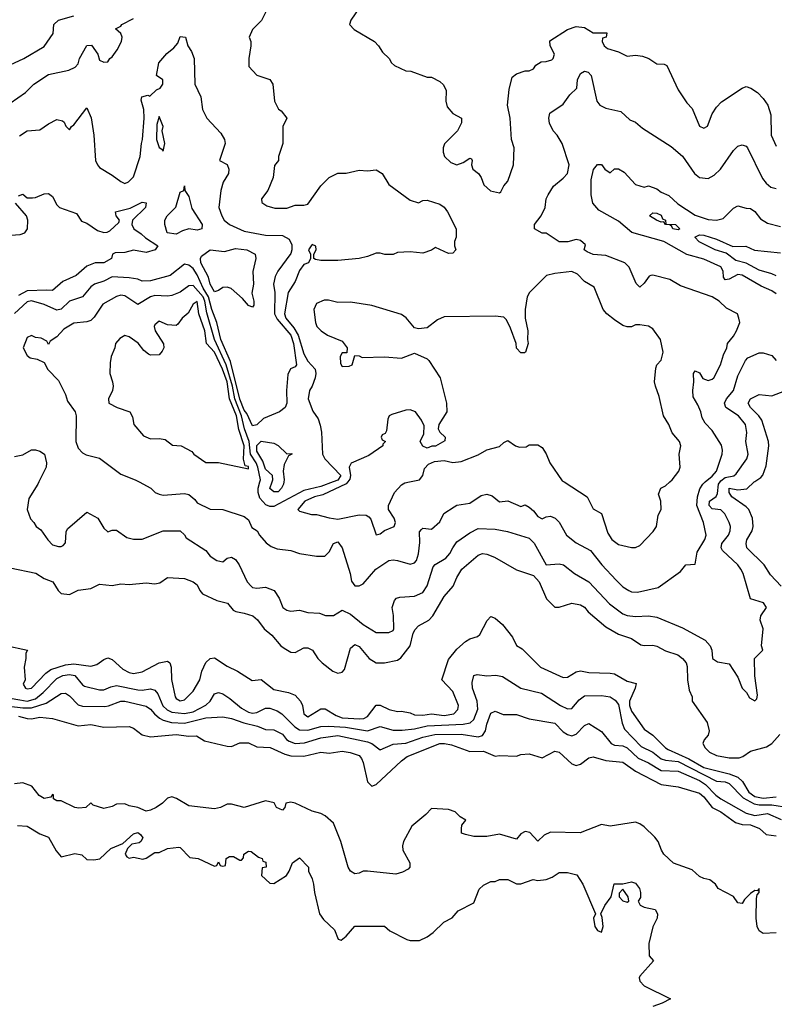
# Model space of a CAD drawing. Header units: inches. Extents: x 2348352 to 2479776, y 460422 to 613655.
# Tile 408 of 590: x 2401695 to 2405242, y 557545 to 562172. Entities that reach past the tile are written whole.
import ezdxf

# ---------------------------------------------------------------- set-up
doc = ezdxf.new("R2010")
doc.units = ezdxf.units.IN
doc.header["$MEASUREMENT"] = 0
doc.layers.add('C4505', color=7, linetype='Continuous')
doc.layers.add('C4506', color=7, linetype='Continuous')

msp = doc.modelspace()

# ---------------------------------------------------------------- linework, layer by layer
at = {"layer": 'C4505', "color": 4}
for points, elevation in [([(2401785.4, 560000), (2401780.7, 559990), (2401738.5, 559921.5), (2401730.7, 559870.7), (2401746, 559826), (2401762, 559810), (2401772, 559790), (2401794.8, 559774.8), (2401827.5, 559727.5), (2401850, 559704.7), (2401876.9, 559696.9), (2401890, 559696), (2401899.3, 559700.7), (2401910, 559714), (2401914, 559766), (2401920.2, 559779.8), (2402010, 559858), (2402062, 559830), (2402090, 559782), (2402110, 559764.7), (2402130, 559774), (2402150, 559774), (2402198.8, 559738.8), (2402230, 559730.8), (2402270, 559730.8), (2402370, 559770.6), (2402450, 559770.7), (2402470, 559752), (2402478, 559738), (2402570, 559678), (2402590, 559651.3), (2402622, 559630), (2402650, 559624.7), (2402670, 559642), (2402690, 559646), (2402710, 559636), (2402726.8, 559610), (2402764, 559530), (2402782.8, 559510), (2402790, 559504), (2402810, 559501), (2402850, 559504.7), (2402890.5, 559490.5), (2402914.4, 559454.4), (2402932, 559410), (2402950, 559398), (2402970, 559392), (2403010, 559398), (2403050, 559386), (2403103.6, 559383.6), (2403132.7, 559372.7), (2403150, 559372), (2403170, 559372), (2403210, 559398), (2403250, 559378), (2403310, 559330.6), (2403370, 559292), (2403430, 559292), (2403450, 559302), (2403454, 559310), (2403452.1, 559372.1), (2403446, 559410), (2403456.5, 559443.5), (2403466.6, 559453.4), (2403481.5, 559458.5), (2403550, 559462.8), (2403590, 559481), (2403610, 559511.3), (2403638.9, 559601.1), (2403647.8, 559612.2), (2403698.2, 559641.8), (2403717, 559663), (2403730, 559690.6), (2403750, 559718), (2403810, 559760.7), (2403850, 559781), (2403930, 559777.3), (2403987.5, 559767.5), (2404090, 559736.3), (2404112.7, 559712.7), (2404170, 559610.8), (2404230, 559614.8), (2404251.3, 559610), (2404302.8, 559570), (2404370.5, 559530.5), (2404467.3, 559427.3), (2404530, 559380.5), (2404550, 559373), (2404590, 559368), (2404650, 559370.5), (2404690, 559364.9), (2404810, 559314.8), (2404916.7, 559256.7), (2404940.7, 559230), (2404947.3, 559210), (2404951.3, 559170), (2404974.4, 559154.4), (2405030, 559144.7), (2405070, 559082), (2405091.3, 559030), (2405111.3, 559010), (2405125.4, 558985.4), (2405150, 558972), (2405159, 558981), (2405162, 558998), (2405149.4, 559089.4), (2405148.7, 559170), (2405188, 559210), (2405182, 559230), (2405188.7, 559310), (2405175.3, 559350), (2405179, 559370), (2405205.2, 559410), (2405191.5, 559431.5), (2405129, 559450), (2405094.5, 559570), (2405084.5, 559590), (2405069.4, 559610), (2404998.3, 559678.3), (2404992, 559690), (2404994.5, 559710), (2405026.6, 559750), (2405034.5, 559770), (2405035.1, 559790), (2405029.6, 559809.6), (2405009.5, 559849.5), (2404990, 559869), (2404950, 559874), (2404935.6, 559890), (2404937.6, 559910), (2404968.2, 559931.8), (2404974.9, 559945.1), (2404979.8, 559990), (2404986.6, 560000)], 88), ([(2402256.5, 560000), (2402312, 559970), (2402331.1, 559951.1), (2402350, 559942), (2402370, 559938), (2402470, 559946), (2402490, 559941), (2402518, 559918), (2402530, 559902), (2402590, 559872), (2402650, 559871), (2402750, 559838), (2402770, 559822), (2402786, 559786), (2402811.3, 559770), (2402822, 559750), (2402853.7, 559713.7), (2402876.8, 559696.8), (2402904.9, 559684.9), (2402970, 559677.3), (2403010, 559664), (2403090, 559650.8), (2403129.1, 559650.9), (2403150, 559671.3), (2403170, 559711.3), (2403190, 559718), (2403210.8, 559690), (2403247.7, 559570), (2403254.4, 559534.4), (2403270, 559511.3), (2403290, 559511), (2403310, 559521), (2403369, 559590), (2403430, 559630.7), (2403450, 559634), (2403470, 559630.7), (2403530, 559614), (2403550, 559619.1), (2403559.5, 559630), (2403570, 559662), (2403575.9, 559715.9), (2403574.6, 559765.4), (2403583.1, 559776.9), (2403590, 559782), (2403630, 559778), (2403670, 559812), (2403688.7, 559851.3), (2403736.5, 559883.5), (2403750, 559891), (2403810, 559900.7), (2403864.1, 559935.9), (2403890, 559942.8), (2403915.3, 559935.3), (2403950, 559906), (2403990, 559911.3), (2404050, 559884.7), (2404070, 559892), (2404090, 559882), (2404110, 559864.7), (2404130, 559838), (2404150, 559826), (2404170, 559836), (2404190, 559838.8), (2404211.3, 559830), (2404230, 559811.3), (2404264.9, 559750), (2404310, 559713.4), (2404378, 559678), (2404430.6, 559610), (2404498, 559538), (2404530, 559507.3), (2404558, 559490), (2404570, 559484), (2404598.6, 559481.4), (2404696.5, 559503.5), (2404800.4, 559579.6), (2404826, 559610), (2404870, 559614), (2404879, 559670), (2404915.1, 559730), (2404922, 559750), (2404909.4, 559810), (2404877.6, 559890), (2404880.7, 559930), (2404891.8, 559968.2), (2404905.2, 559990), (2404917.4, 560000)], 92), ([(2403169, 560000), (2403110, 559977.8), (2403030, 559959.1), (2402890, 559885.1), (2402870, 559884.4), (2402851.8, 559891.8), (2402823.1, 559923.1), (2402815.8, 559950), (2402816.5, 559970), (2402824, 560000)], 92), ([(2402936.8, 560000), (2402934.8, 559990), (2402926, 559970), (2402910, 559954), (2402890, 559954), (2402870, 559968.7), (2402881, 560000)], 88), ([(2403236.9, 560000), (2403229.4, 559990.6), (2403120, 559940), (2403081, 559930), (2403036, 559910), (2403002, 559870), (2403010, 559862), (2403067.1, 559847.1), (2403090, 559846.8), (2403150, 559830.5), (2403190, 559824.9), (2403290, 559846), (2403323.4, 559843.4), (2403336.4, 559836.4), (2403344.7, 559824.7), (2403370, 559752), (2403390, 559756), (2403410, 559771), (2403455.3, 559790), (2403462, 559810), (2403455.3, 559830), (2403428.7, 559870), (2403428.7, 559890), (2403456, 559950), (2403490, 559986.8), (2403504.8, 559995.2), (2403527.3, 560000)], 96), ([(2404253.3, 560000), (2404362, 559930), (2404390, 559874), (2404430, 559852), (2404459.8, 559759.8), (2404478, 559730), (2404510, 559706), (2404570, 559691.3), (2404590, 559691.3), (2404610, 559702), (2404672.9, 559767.1), (2404688.7, 559790), (2404696.5, 559843.5), (2404709.1, 559870.9), (2404709, 559910), (2404698, 559942), (2404708, 559970), (2404730, 559981), (2404750.4, 560000)], 96), ([(2405273.2, 559510), (2405223.9, 559563.9), (2405193.2, 559610), (2405113.2, 559690), (2405109.2, 559710), (2405112.5, 559727.5), (2405138, 559770), (2405142.9, 559790), (2405139.5, 559830), (2405122, 559870), (2405110, 559883.7), (2405042.4, 559930), (2405029.7, 559950), (2405029.2, 559970), (2405070, 559962.4), (2405112.9, 559967.1), (2405147.1, 560000)], 84), ([(2401650, 559596.3), (2401770.7, 559570.7), (2401810, 559546), (2401850.8, 559530.8), (2401876, 559490), (2401890, 559476), (2401930, 559470.8), (2401970, 559491.3), (2402030, 559498.8), (2402070, 559518.8), (2402130, 559514), (2402170, 559521), (2402210, 559517.3), (2402290, 559526), (2402330, 559520.7), (2402354.2, 559525.8), (2402390, 559550.8), (2402470, 559546.8), (2402510, 559530.8), (2402530, 559516), (2402541, 559490), (2402554, 559474), (2402622, 559442), (2402671.3, 559430), (2402698, 559398), (2402710.8, 559390.8), (2402750, 559384), (2402791, 559370), (2402812.3, 559352.3), (2402844, 559310), (2402880.5, 559280.5), (2402922.8, 559230), (2402938, 559218), (2402970, 559200.7), (2402990, 559198.8), (2403030, 559221), (2403050, 559221), (2403071.3, 559210), (2403096, 559170), (2403116, 559150), (2403166.8, 559110), (2403190, 559100.7), (2403210, 559106), (2403221.2, 559118.8), (2403250, 559218), (2403270, 559236), (2403290, 559227.3), (2403338, 559170), (2403370, 559150.4), (2403410, 559150.5), (2403470, 559162.8), (2403486.6, 559173.4), (2403529.7, 559230.3), (2403545.1, 559290), (2403553.4, 559306.6), (2403570, 559324), (2403617.2, 559350), (2403636, 559370), (2403690, 559461), (2403732.7, 559510), (2403749.7, 559550.3), (2403773.2, 559590), (2403850, 559656.3), (2403870, 559663), (2403890, 559660.5), (2403926.7, 559646.7), (2404030, 559586.8), (2404110, 559560.7), (2404137.1, 559530), (2404170.7, 559450), (2404210, 559411), (2404230, 559411), (2404290, 559430.7), (2404330, 559422.8), (2404350, 559410.8), (2404366.8, 559390), (2404450, 559319.1), (2404510, 559284.9), (2404570, 559264), (2404614.4, 559234.4), (2404630, 559230.8), (2404670, 559233.4), (2404690, 559228.2), (2404730, 559206.8), (2404787.9, 559187.9), (2404810, 559170.8), (2404826.8, 559150), (2404832.8, 559132.8), (2404833, 559070), (2404842, 559022), (2404854.8, 558990), (2404856, 558970), (2404926, 558870), (2404934.8, 558830), (2404930.8, 558810), (2404912.3, 558787.7), (2404905.5, 558770), (2404916, 558750), (2404936.5, 558730), (2404970, 558713.7), (2405030, 558703.5), (2405076.1, 558703.9), (2405094, 558710), (2405130, 558734), (2405205.2, 558754.8), (2405229.3, 558770.7), (2405267, 558813)], 84), ([(2401630, 559230.5), (2401732, 559210), (2401724.7, 559195.3), (2401724.7, 559170), (2401716, 559130), (2401721, 559070), (2401712, 559050), (2401722, 559030), (2401730, 559027.7), (2401750, 559031), (2401818, 559102), (2401841.8, 559118.2), (2401910, 559140.8), (2401950, 559144.4), (2402030, 559133.7), (2402058, 559142), (2402090, 559164.9), (2402110, 559173), (2402130, 559165.5), (2402179.9, 559119.9), (2402210, 559104.9), (2402230, 559100.4), (2402270, 559108.2), (2402350, 559150.4), (2402390, 559157.3), (2402401, 559150), (2402407.3, 559130), (2402408.2, 559071.8), (2402426.4, 558990), (2402430, 558982.8), (2402450, 558970.7), (2402470, 558976.3), (2402510, 559017.3), (2402542.4, 559070), (2402551.8, 559110), (2402570, 559151), (2402590, 559170.8), (2402610, 559174), (2402670, 559133.4), (2402718, 559110), (2402787.1, 559067.1), (2402830, 559070.8), (2402890, 559024.9), (2402958, 559010), (2402990, 558997.1), (2403015.5, 558970), (2403023.8, 558950), (2403030.8, 558910), (2403050, 558896.3), (2403110, 558933.4), (2403130, 558933.4), (2403182.4, 558902.4), (2403210, 558891.7), (2403293.9, 558886.1), (2403311.8, 558888.2), (2403330, 558897.6), (2403370, 558950.6), (2403390, 558950.4), (2403432, 558930), (2403470, 558920.7), (2403490, 558922.8), (2403530, 558914.8), (2403550, 558905.5), (2403590, 558904.4), (2403630, 558910.7), (2403690, 558902.3), (2403736, 558910), (2403754.5, 558930), (2403758, 558950), (2403730, 559015.3), (2403679, 559070), (2403710, 559164.7), (2403750, 559214.8), (2403790, 559250.6), (2403810, 559262.8), (2403846.6, 559273.4), (2403857, 559283), (2403891.9, 559348.1), (2403910, 559366.8), (2403930, 559360.5), (2403964.4, 559330), (2404011, 559270), (2404030.6, 559230.6), (2404056.1, 559216.1), (2404142, 559130), (2404250, 559080.7), (2404270, 559082.8), (2404310, 559108), (2404330, 559112.4), (2404370, 559104.4), (2404470, 559101.3), (2404490, 559097.6), (2404550, 559063), (2404593, 559053), (2404587.3, 559030), (2404560.9, 558970), (2404561.5, 558950), (2404570, 558922), (2404630, 558838.8), (2404670, 558810.6), (2404730, 558750.5), (2404743, 558743), (2404839.2, 558699.2), (2404910, 558657.8), (2405030, 558627.5), (2405070, 558612.4), (2405092.1, 558592.1), (2405122.3, 558542.3), (2405150, 558522.3), (2405190, 558514), (2405250, 558519.6)], 76), ([(2401650, 558984.4), (2401695.5, 558975.5), (2401730, 558970.2), (2401770, 558980.7), (2401805.1, 559010), (2401870, 559076.5), (2401897.2, 559090), (2401930, 559095.6), (2401954, 559090), (2401990, 559046), (2401999.8, 559039.8), (2402070, 559022.8), (2402090, 559022.8), (2402122.9, 559037.1), (2402150, 559043), (2402250, 559023.6), (2402270, 559021.7), (2402310, 559028), (2402330, 559022), (2402343.9, 559003.9), (2402368.2, 558948.2), (2402388.2, 558928.2), (2402410, 558917.4), (2402470, 558911.6), (2402510, 558919.6), (2402570, 558950.4), (2402589.6, 558970), (2402610, 559004), (2402630, 559010.4), (2402650, 559004), (2402682.8, 558982.8), (2402737.5, 558937.5), (2402770, 558917.6), (2402790, 558914), (2402810, 558917.1), (2402850, 558937.3), (2402870, 558936.3), (2402904.7, 558924.7), (2402926.8, 558910), (2402989, 558849), (2403010, 558835.3), (2403050, 558832.7), (2403110, 558850.3), (2403147.1, 558852.9), (2403227.1, 558847.1), (2403330, 558830.3), (2403390, 558850.5), (2403450, 558834), (2403493.3, 558833.3), (2403550, 558839.1), (2403610, 558853.6), (2403779.2, 558860.8), (2403812.6, 558867.4), (2403830, 558882.8), (2403848.3, 558931.7), (2403845.7, 558970), (2403823, 559030), (2403822.4, 559057.6), (2403829.4, 559090.6), (2403845.2, 559094.8), (2403890, 559088), (2403932.2, 559092.2), (2403964.9, 559084.9), (2404050, 559030.6), (2404148, 559008), (2404236, 558950), (2404270, 558934), (2404290, 558934.8), (2404323.8, 558976.2), (2404350, 558994.9), (2404430, 558995.8), (2404470.3, 558990.3), (2404494.3, 558974.3), (2404510, 558954), (2404526.4, 558866.4), (2404537.3, 558837.3), (2404616.4, 558756.4), (2404670, 558730.3), (2404710, 558699), (2404730, 558692.4), (2404790, 558685.4), (2404970, 558593.4), (2405010, 558590.2), (2405030, 558582.4), (2405095.9, 558515.9), (2405147.6, 558487.6), (2405170, 558482.6), (2405230, 558483.2), (2405310.3, 558470.3)], 72), ([(2401646, 558946), (2401710, 558938), (2401750, 558938.4), (2401819.5, 558960.5), (2401890, 559006), (2401910, 559006.8), (2401930, 558994), (2401970, 558953), (2401990, 558946.7), (2402094.9, 558945.1), (2402112.3, 558947.7), (2402170, 558970.4), (2402190, 558970.4), (2402290, 558946), (2402310, 558932.7), (2402328, 558910), (2402352.7, 558890), (2402370, 558880.2), (2402409.2, 558869.2), (2402470, 558866.9), (2402570, 558891.5), (2402650, 558895.5), (2402690, 558888.5), (2402747.8, 558867.8), (2402812.7, 558852.7), (2402850, 558837.1), (2402890, 558834.4), (2402930, 558814), (2402949.2, 558789.2), (2402961.1, 558781.1), (2402990, 558770.3), (2403033.8, 558773.8), (2403110, 558796.9), (2403190, 558807.7), (2403330, 558779), (2403350.2, 558770.2), (2403390, 558740.7), (2403450, 558768), (2403510, 558772.7), (2403590, 558800.9), (2403646.4, 558813.6), (2403770, 558814.9), (2403850, 558802.4), (2403870, 558808), (2403883.6, 558830), (2403890, 558861), (2403910, 558914), (2403930, 558922), (2403966.8, 558906.8), (2404030, 558906.8), (2404090, 558886), (2404210, 558866.8), (2404250, 558825.5), (2404270, 558813), (2404290, 558807.3), (2404310, 558814.8), (2404350, 558856), (2404370, 558864.7), (2404430, 558827.3), (2404474.8, 558770), (2404490, 558762.4), (2404530, 558760.4), (2404550, 558750.4), (2404602, 558702), (2404650, 558680.3), (2404710, 558643.7), (2404790, 558640.3), (2404890, 558597.2), (2404918.5, 558578.5), (2404967.3, 558527.3), (2404990, 558510.3), (2405110, 558443.7), (2405150, 558431.8), (2405210, 558441.3), (2405273.7, 558413.7)], 68), ([(2401690, 558899.6), (2401730, 558888.4), (2401750, 558886.4), (2401790, 558894), (2401850, 558888), (2401970, 558854), (2402030, 558860.7), (2402090, 558847.3), (2402210, 558850.6), (2402230, 558842.8), (2402270, 558811), (2402310, 558802.8), (2402430, 558813.7), (2402490, 558805.5), (2402526.8, 558806.8), (2402563, 558783), (2402670, 558758), (2402690, 558756.3), (2402730, 558774), (2402770, 558774), (2402810, 558755.5), (2402872, 558752), (2402941.3, 558721.3), (2402970, 558713.4), (2403030, 558710.4), (2403110, 558730.6), (2403150, 558724.9), (2403210, 558734), (2403248.1, 558728.1), (2403290, 558714), (2403300.9, 558700.9), (2403310, 558682), (2403330, 558591.3), (2403350, 558570.8), (2403370, 558577.3), (2403489.3, 558690), (2403516, 558710), (2403669.8, 558770.2), (2403691.4, 558771.4), (2403724.7, 558764.7), (2403810, 558733.7), (2403874.4, 558734.4), (2403930, 558710.8), (2403950, 558714), (2404030, 558710.8), (2404050, 558718.8), (2404090, 558722.8), (2404150, 558702.8), (2404210, 558734.8), (2404230, 558730.7), (2404290, 558674.8), (2404310, 558666.8), (2404330, 558673.4), (2404370, 558702.8), (2404390, 558707.3), (2404450, 558690.6), (2404530, 558683), (2404590, 558640.4), (2404710, 558578.7), (2404790, 558567.7), (2404890, 558537.1), (2404910, 558520.5), (2404950.3, 558470.3), (2404990.7, 558450), (2405059.5, 558399.5), (2405090, 558390.3), (2405130, 558388.7), (2405171.4, 558371.4), (2405203, 558343), (2405250, 558336.3)], 64), ([(2405250, 557881.2), (2405190, 557877.4), (2405170, 557890.5), (2405161.8, 557910), (2405155.6, 557950), (2405157.7, 558042.3), (2405160.9, 558059.1), (2405170.4, 558070.4), (2405171, 558090), (2405162, 558078), (2405150, 558079.3), (2405130, 558065.5), (2405102, 558038), (2405090, 558018.8), (2405070, 558022), (2405050, 558051.3), (2404978, 558090), (2404964.7, 558110), (2404938, 558130), (2404910, 558136), (2404890, 558146), (2404856.3, 558176.3), (2404768.1, 558208.1), (2404722.8, 558250), (2404710.7, 558270), (2404696.3, 558310), (2404680.7, 558330), (2404630, 558379.1), (2404610, 558393.4), (2404590, 558400.7), (2404470, 558382.8), (2404430, 558390.8), (2404328.9, 558351.1), (2404190, 558353.4), (2404160.1, 558339.9), (2404130, 558311.3), (2404092.2, 558352.2), (2404070, 558357.1), (2404050, 558346.8), (2404030, 558321), (2403950, 558344), (2403890, 558334), (2403830, 558334), (2403790, 558342.8), (2403772, 558350), (2403772, 558370), (2403772.7, 558387.3), (2403792, 558410), (2403765.4, 558425.4), (2403742, 558450), (2403710, 558460.7), (2403630, 558464.7), (2403603.2, 558436.8), (2403537.5, 558382.5), (2403499, 558310), (2403494, 558290), (2403495.3, 558270), (2403528, 558210), (2403528, 558190), (2403520.4, 558179.6), (2403494.6, 558165.4), (2403463.1, 558156.9), (2403330, 558171), (2403310, 558171), (2403290, 558161), (2403270, 558158), (2403250, 558171.3), (2403238.8, 558190), (2403204, 558310), (2403170, 558396), (2403131, 558430), (2403110, 558442), (2403070, 558453.4), (2402990, 558490.5), (2402970, 558494.8), (2402946, 558490), (2402942, 558470), (2402930, 558458), (2402902, 558470), (2402891.6, 558491.6), (2402850, 558502), (2402750, 558470.7), (2402690, 558485.3), (2402670, 558484.9), (2402639, 558470), (2402610, 558463.7), (2402490, 558477.1), (2402432.7, 558512.7), (2402410, 558519.5), (2402390, 558513.4), (2402366.6, 558490), (2402337.2, 558470), (2402310, 558457.1), (2402290, 558453.4), (2402250, 558470.7), (2402210, 558477.3), (2402190, 558486.8), (2402150, 558486), (2402130, 558474.8), (2402090, 558464.7), (2402041, 558481), (2402030, 558491.3), (2402006, 558470), (2401973.6, 558466.4), (2401954, 558470), (2401890, 558502), (2401870, 558502), (2401854, 558510), (2401854, 558530), (2401850, 558531.3), (2401842, 558518), (2401810, 558512), (2401787.1, 558527.1), (2401752, 558570), (2401710, 558586), (2401670, 558581)], 56), ([(2401685.4, 558385.4), (2401730, 558382.8), (2401790, 558346), (2401830.6, 558330.6), (2401866, 558266), (2401890, 558238), (2401954, 558254), (2401986.8, 558246.8), (2402010, 558226), (2402043.5, 558223.5), (2402071.8, 558228.2), (2402122.8, 558277.2), (2402179.1, 558300.9), (2402230, 558345.5), (2402250, 558351.8), (2402263.4, 558343.4), (2402273.4, 558326.6), (2402264.7, 558310), (2402255.9, 558304.1), (2402222.5, 558297.5), (2402202, 558278), (2402191.3, 558250), (2402198, 558238), (2402210, 558231.3), (2402230, 558236), (2402273.6, 558226.4), (2402290, 558231.3), (2402330, 558258), (2402350, 558258), (2402390, 558278), (2402443.6, 558283.6), (2402450, 558282), (2402495.3, 558235.3), (2402534, 558230), (2402610, 558194), (2402622, 558198), (2402630, 558214), (2402638, 558198), (2402650, 558194), (2402662, 558198), (2402666, 558230), (2402680.4, 558239.6), (2402699.6, 558239.6), (2402730, 558222), (2402738, 558222), (2402747.3, 558232.7), (2402748.9, 558251.1), (2402770, 558264.7), (2402783.6, 558263.6), (2402816.9, 558236.9), (2402834, 558230), (2402838, 558218), (2402852.7, 558212.7), (2402854, 558190), (2402834, 558186), (2402832, 558150), (2402870, 558114), (2402890, 558112), (2402949.1, 558150.9), (2402962, 558170), (2402978, 558210), (2403010, 558234), (2403052, 558190), (2403052, 558170), (2403070, 558134), (2403076, 558110), (2403081, 558070), (2403104.7, 557970), (2403123.5, 557943.5), (2403175.3, 557895.3), (2403191.6, 557851.6), (2403206, 557846), (2403230, 557864.7), (2403270, 557912), (2403410, 557912), (2403434, 557890), (2403514, 557850), (2403530, 557844.7), (2403574.6, 557845.4), (2403610, 557862), (2403638, 557882), (2403689.1, 557930.9), (2403728.4, 557951.6), (2403756.4, 557983.6), (2403830, 558022), (2403854.6, 558085.4), (2403874.6, 558105.4), (2403910, 558122), (2403930, 558122), (2403950, 558132), (2403990, 558132), (2404030, 558111.3), (2404050, 558111.3), (2404109, 558131), (2404130, 558126.8), (2404170, 558131), (2404198, 558142), (2404230, 558164.7), (2404270, 558164.7), (2404312.8, 558152.8), (2404341, 558110), (2404402, 557970), (2404392, 557950), (2404398, 557910), (2404410, 557892), (2404430, 557884.7), (2404437.2, 557910), (2404432.9, 557952.9), (2404426, 557970), (2404445.2, 558010), (2404475.3, 558050), (2404489, 558111), (2404530, 558111.3), (2404570, 558120.7), (2404590, 558114.8), (2404607.3, 558090), (2404612.7, 558070), (2404613, 558047), (2404602, 558030), (2404610.9, 558010.9), (2404630, 558001), (2404682, 557990), (2404692, 557970), (2404691.3, 557950), (2404670.7, 557909.3), (2404651.3, 557830), (2404652.7, 557772.7), (2404674, 557750), (2404610, 557678), (2404606, 557670), (2404610, 557654), (2404630, 557632), (2404754, 557570), (2404714, 557550), (2404670, 557535.3)], 52)]:
    msp.add_lwpolyline(points, dxfattribs=dict(at, elevation=elevation))
at = {"layer": 'C4505', "color": 4, "elevation": 52}
msp.add_lwpolyline([(2404530, 558086), (2404512.7, 558067.3), (2404512, 558050), (2404530, 558032), (2404550, 558024.7), (2404558, 558030), (2404554, 558050)], close=True, dxfattribs=at)
at = {"layer": 'C4506', "color": 4}
for points, elevation in [([(2403292, 562230), (2403251.3, 562170), (2403244.7, 562150), (2403266.4, 562126.4), (2403362, 562070), (2403382, 562050), (2403399.6, 562019.6), (2403432, 561990), (2403442, 561970), (2403456.9, 561956.9), (2403510, 561931.3), (2403534, 561930), (2403610, 561902), (2403630, 561902), (2403670, 561882), (2403686.4, 561866.4), (2403699.8, 561839.8), (2403698, 561790), (2403703.5, 561763.5), (2403730, 561732), (2403772, 561710), (2403771.6, 561688.4), (2403752, 561650), (2403690.9, 561589.1), (2403684.7, 561570), (2403684.7, 561550), (2403691.3, 561530), (2403721.4, 561501.4), (2403750, 561491), (2403779.3, 561500.7), (2403810, 561522), (2403818, 561518), (2403822, 561510), (2403818, 561490), (2403824.7, 561470), (2403851.3, 561450), (2403864.7, 561430), (2403876.9, 561396.9), (2403907.3, 561367.3), (2403950, 561358), (2403956.5, 561363.5), (2403970, 561392), (2403990, 561414), (2404016, 561490), (2404019.3, 561570), (2404007, 561610), (2404000.5, 561710), (2403987.4, 561770), (2403996.1, 561843.9), (2404010, 561902), (2404030, 561918), (2404070, 561931.3), (2404090, 561932), (2404110, 561942), (2404121.2, 561958.8), (2404145.2, 561974.8), (2404170, 561976), (2404195.5, 561984.5), (2404202, 561990), (2404209, 562010), (2404188.7, 562050), (2404186.3, 562073.7), (2404270, 562126), (2404310, 562141), (2404350, 562136), (2404390, 562111.3), (2404454, 562110), (2404452, 562090), (2404434, 562086), (2404432, 562070), (2404442, 562050), (2404456.9, 562036.9), (2404510, 562022), (2404550, 562001), (2404590, 562004.9), (2404621.6, 562001.6), (2404652, 561990), (2404690, 561964.7), (2404723.6, 561963.6), (2404736.9, 561956.9), (2404790, 561842), (2404830, 561782), (2404855.3, 561755.3), (2404890, 561672), (2404910, 561662), (2404928.4, 561671.6), (2404949.3, 561730.7), (2404970, 561762), (2404993.6, 561786.4), (2405090, 561851.3), (2405110, 561858), (2405130.9, 561850.9), (2405162, 561830), (2405190, 561802), (2405211.3, 561770), (2405225.4, 561725.4), (2405227.3, 561630), (2405250, 561578)], 96), ([(2401650, 561961), (2401715.3, 561990), (2401810, 562046), (2401852.9, 562107.1), (2401855.3, 562150), (2401878, 562170), (2401950, 562191)], 96), ([(2402852, 562210), (2402831.1, 562168.9), (2402790, 562126), (2402774, 562090), (2402782, 562070), (2402782, 562050), (2402772, 561990), (2402772.7, 561952.7), (2402810, 561912), (2402870.8, 561890.8), (2402884.7, 561870), (2402892, 561790), (2402911.6, 561751.6), (2402923.6, 561743.6), (2402951.3, 561710), (2402932, 561670), (2402931.3, 561590), (2402912, 561530), (2402912, 561510), (2402892.7, 561487.3), (2402886, 561430), (2402861, 561370), (2402832, 561330), (2402832.7, 561312.7), (2402856.9, 561296.9), (2402893.6, 561286.4), (2402950, 561286), (2402990, 561301), (2403030, 561301), (2403050, 561306), (2403110, 561391), (2403149.4, 561430.6), (2403190, 561451.3), (2403230, 561451.3), (2403290, 561464.7), (2403330, 561462), (2403370, 561466), (2403398, 561450), (2403430, 561398), (2403530, 561324.7), (2403570, 561312), (2403590, 561322), (2403610, 561324.7), (2403670, 561304.7), (2403690, 561291.3), (2403706, 561270), (2403746, 561190), (2403746, 561150), (2403738, 561130), (2403738, 561110), (2403744.7, 561090), (2403730, 561075.3), (2403710, 561073.2), (2403650, 561101.2), (2403630, 561088.7), (2403590, 561075.3), (2403530, 561082), (2403470, 561078), (2403450, 561068.7), (2403411.1, 561068.9), (2403390, 561075.3), (2403370, 561075.3), (2403330, 561059), (2403290.7, 561049.3), (2403190, 561041.2), (2403110, 561041.2), (2403084.7, 561044.7), (2403078, 561050), (2403078, 561070), (2403088, 561090), (2403087.3, 561107.3), (2403070, 561115.3), (2403064.7, 561110), (2403052, 561090), (2403062, 561070), (2403062, 561050), (2403052, 561030), (2403030, 561021.2), (2403010, 560994), (2402990, 560941.2), (2402956.4, 560890), (2402940.2, 560790), (2402946, 560770), (2402983.8, 560723.8), (2403004.1, 560690), (2403030, 560602), (2403050, 560568.2), (2403083, 560530), (2403086.7, 560510), (2403083.7, 560490), (2403070.3, 560449.7), (2403057.3, 560430), (2403050.7, 560390), (2403072.2, 560332.2), (2403097.1, 560297.1), (2403107.3, 560267.3), (2403113.2, 560233.2), (2403117.7, 560130), (2403129.3, 560109.3), (2403204.6, 560030), (2403190, 560007.9), (2403169, 560000)], 92), ([(2401650, 561780.7), (2401722, 561830), (2401762, 561870), (2401830, 561914.8), (2401925.6, 561934.4), (2401955.3, 561950), (2401970, 561964.7), (2401976, 561990), (2402010, 562051), (2402033.4, 562053.4), (2402062.8, 562010), (2402070, 561982), (2402090, 561972), (2402110, 561974), (2402118, 561990), (2402130, 561998), (2402154, 562030), (2402173.2, 562070), (2402177.2, 562090), (2402170, 562108), (2402146, 562130), (2402170, 562142), (2402175.3, 562150), (2402230, 562177.3)], 92), ([(2401693.6, 561626.4), (2401729.5, 561650.5), (2401790, 561654.8), (2401830, 561682.8), (2401870, 561702.8), (2401896.8, 561696.8), (2401904.7, 561690), (2401911.6, 561671.6), (2401930, 561654), (2401938, 561670), (2401950, 561678), (2402010, 561758), (2402030.4, 561710.4), (2402043.8, 561630), (2402051, 561510), (2402061, 561490), (2402070, 561478), (2402130, 561442), (2402170, 561412), (2402190, 561402), (2402206, 561410), (2402230, 561434), (2402262, 561530), (2402267.1, 561590), (2402273, 561610), (2402279.7, 561710), (2402278.4, 561750), (2402266.3, 561793.7), (2402268.7, 561810), (2402296.9, 561816.9), (2402307.3, 561812.7), (2402338, 561842), (2402355.3, 561850), (2402368, 561870), (2402368, 561890), (2402338, 561910), (2402349, 561970), (2402386.8, 562013.2), (2402420.2, 562039.8), (2402438.6, 562061.4), (2402450, 562094), (2402474, 562090), (2402484.7, 562050), (2402503, 562023), (2402514.8, 561990), (2402518.8, 561870), (2402546.8, 561810), (2402554.8, 561750), (2402574.8, 561710), (2402639.8, 561639.8), (2402658, 561610), (2402661, 561590), (2402634, 561510), (2402670, 561492), (2402678, 561470), (2402676, 561450), (2402651.1, 561408.9), (2402641, 561370), (2402631.3, 561290), (2402644.7, 561250), (2402656, 561230), (2402681, 561210), (2402750, 561178), (2402850, 561159.1), (2402930, 561158.4), (2402961.3, 561141.3), (2402974, 561114), (2402974.9, 561090), (2402970, 561074), (2402908.8, 560991.2), (2402895.1, 560964.9), (2402888.4, 560930), (2402894.9, 560890), (2402892.9, 560790), (2402905.2, 560765.2), (2402970.2, 560690), (2402981.2, 560650), (2402996.3, 560550), (2402990, 560541.2), (2402968.5, 560531.5), (2402955.3, 560504.7), (2402948.7, 560430), (2402950.4, 560369.6), (2402942.8, 560350), (2402916, 560330), (2402841.4, 560298.6), (2402810, 560268), (2402790, 560264), (2402762, 560322), (2402750, 560336.9), (2402730, 560389.6), (2402686, 560566), (2402640.7, 560670), (2402622.3, 560750), (2402597.4, 560810), (2402581.9, 560870), (2402558.1, 560910), (2402530, 560973), (2402510, 561002.4), (2402490, 561018.4), (2402470, 561022.7), (2402402, 560970), (2402310, 560945.1), (2402270, 560943.7), (2402250, 560952.3), (2402210, 560959.6), (2402130, 560963.7), (2402090, 560943.7), (2402046, 560930), (2402030, 560917.2), (2401991, 560870), (2401930, 560849.5), (2401890, 560811.6), (2401870, 560807), (2401810, 560833.3), (2401750, 560851.1), (2401730, 560846), (2401670, 560792.3)], 88), ([(2404917.4, 560000), (2404950, 560026.8), (2404969.2, 560050), (2404996, 560130), (2404998, 560150), (2404993.4, 560173.4), (2404950, 560242), (2404916, 560276), (2404902, 560302), (2404896, 560330), (2404882, 560362), (2404860.7, 560400.7), (2404858, 560430), (2404864, 560470), (2404862, 560510), (2404870, 560522), (2404890, 560512), (2404906.4, 560486.4), (2404930, 560476), (2404950, 560482.8), (2404957.2, 560490), (2404989.2, 560550), (2405003.2, 560596.8), (2405019, 560630), (2405022, 560650), (2405050, 560684.7), (2405064, 560710), (2405079, 560750), (2405075.3, 560770), (2405068, 560790), (2405017, 560817), (2404982.7, 560850), (2404950, 560869.6), (2404801.3, 560921.3), (2404750, 560951.8), (2404670, 560971.8), (2404662, 560970), (2404653.7, 560966.3), (2404630, 560934), (2404610, 560915.3), (2404592.7, 560932.7), (2404559.3, 561010), (2404539, 561030), (2404450, 561063.7), (2404389.6, 561069.6), (2404362, 561082), (2404348, 561090), (2404354, 561114), (2404330, 561134), (2404310, 561139), (2404270.9, 561129.1), (2404230, 561128.7), (2404170, 561168.7), (2404150, 561169), (2404115.3, 561190), (2404114, 561210), (2404146, 561250), (2404164, 561290), (2404169, 561330), (2404179, 561350), (2404204, 561390), (2404250, 561427.3), (2404269.2, 561450), (2404277.2, 561490), (2404245.2, 561590), (2404221.2, 561630), (2404202.7, 561650), (2404185.4, 561685.4), (2404181.2, 561710), (2404186.3, 561733.7), (2404250, 561774.8), (2404281.3, 561818.7), (2404313.2, 561850), (2404316.2, 561890), (2404330, 561919.1), (2404350, 561930.4), (2404366.2, 561926.2), (2404381.6, 561910), (2404407.3, 561790), (2404421, 561770), (2404450, 561757.3), (2404521, 561741), (2404562, 561702), (2404590, 561691.3), (2404622, 561662), (2404756.8, 561576.8), (2404810.5, 561530.5), (2404866, 561450), (2404890, 561431), (2404930, 561426.8), (2404958.6, 561441.4), (2404989, 561470), (2405050, 561558), (2405070, 561578), (2405090, 561584.7), (2405110, 561578), (2405116, 561570), (2405186.4, 561426.4), (2405203.4, 561403.4), (2405225.2, 561385.2), (2405250, 561378.8)], 92), ([(2405250, 560884), (2405230, 560898), (2405180.1, 560920.1), (2405090, 560971.3), (2405070, 560974.7), (2405030, 560952.3), (2405010, 560949.2), (2405003, 560963), (2405000.5, 560990), (2404990, 561011.6), (2404910, 561047.6), (2404830, 561069.6), (2404722, 561130), (2404572, 561172), (2404510, 561226), (2404417.5, 561277.5), (2404389.2, 561310), (2404381.2, 561350), (2404380.2, 561419.8), (2404392.1, 561467.9), (2404410, 561491.3), (2404430, 561491.3), (2404444.7, 561470), (2404470, 561452), (2404490, 561472), (2404510, 561472), (2404535.9, 561455.9), (2404590, 561398), (2404630, 561384.7), (2404650, 561391), (2404690, 561378), (2404710, 561362), (2404745.4, 561345.4), (2404787.5, 561307.5), (2404870, 561253), (2404930, 561232.7), (2404969.4, 561230.6), (2405001.2, 561238.8), (2405050, 561286), (2405070, 561298), (2405110, 561286), (2405130, 561284.7), (2405150, 561271.3), (2405176.8, 561236.8), (2405210, 561216), (2405270, 561201)], 88), ([(2401690, 561344.7), (2401710, 561352), (2401730, 561334.8), (2401755.9, 561335.9), (2401770, 561337.1), (2401810, 561353.4), (2401830, 561354.8), (2401850, 561341), (2401870, 561302), (2401882, 561290), (2401962, 561262), (2401986, 561226), (2402010, 561215.5), (2402061.4, 561181.4), (2402090, 561172.7), (2402106.6, 561173.4), (2402119.5, 561180.5), (2402160.4, 561219.6), (2402164, 561230), (2402148.7, 561250), (2402146, 561270), (2402214, 561286), (2402270, 561314.8), (2402290, 561312), (2402286, 561290), (2402224.7, 561230), (2402222, 561210), (2402232, 561190), (2402266.4, 561166.4), (2402286.4, 561146.4), (2402344.7, 561110), (2402332, 561090), (2402290, 561078.4), (2402230, 561089.6), (2402190, 561078.4), (2402143.8, 561076.2), (2402131.3, 561070), (2402126, 561050), (2402091.3, 561030), (2402050, 561029.4), (2402010, 561014.5), (2401961, 560970), (2401898, 560942), (2401850, 560899.3), (2401822, 560902), (2401730, 560897.7), (2401690, 560876.9)], 84), ([(2401630, 561158.9), (2401696.9, 561163.1), (2401719, 561170), (2401732.3, 561190), (2401734, 561230), (2401727.3, 561250), (2401676, 561310)], 84), ([(2405250, 560968.3), (2405230, 560978.3), (2405170, 560994.8), (2405110, 561028), (2405060.1, 561040.1), (2405014.7, 561074.7), (2404964, 561090), (2404888.5, 561128.5), (2404868.7, 561150), (2404890, 561160.7), (2404910, 561159.3), (2404970, 561140.4), (2405046.9, 561106.9), (2405108.5, 561108.5), (2405149, 561089), (2405270, 561077.1)], 84), ([(2404750.4, 560000), (2404761.2, 560010), (2404793.2, 560050), (2404799, 560070), (2404794, 560130), (2404802, 560170), (2404795.3, 560190), (2404762, 560230), (2404745.2, 560270), (2404721.2, 560310), (2404700.9, 560400.9), (2404682.7, 560450), (2404679, 560470), (2404684.7, 560535.3), (2404689.1, 560550.9), (2404710, 560572), (2404719, 560610), (2404706, 560670), (2404670, 560719.5), (2404650, 560732), (2404610, 560739), (2404590, 560738), (2404570, 560728.7), (2404550, 560728.7), (2404530, 560735.3), (2404490, 560761.2), (2404454, 560790), (2404437.2, 560810), (2404394.8, 560914.8), (2404350, 560941.2), (2404316.6, 560976.6), (2404290, 560989.4), (2404210, 560979.5), (2404170.6, 560969.4), (2404090.4, 560889.6), (2404080.5, 560870), (2404070.4, 560810), (2404070.4, 560770.4), (2404082.8, 560710), (2404081, 560670), (2404084.7, 560650), (2404072, 560610), (2404067.3, 560607.3), (2404050, 560606), (2404030, 560628), (2404029.2, 560650), (2404002.5, 560722.5), (2403982.5, 560762.5), (2403970, 560775.1), (2403930, 560779.6), (2403690, 560775.6), (2403658.7, 560761.3), (2403610, 560724), (2403570, 560719), (2403550, 560724), (2403511.5, 560771.5), (2403490, 560786.6), (2403350, 560829.2), (2403250, 560845.2), (2403190, 560844), (2403146.4, 560853.6), (2403126.4, 560853.6), (2403090, 560838), (2403078, 560810), (2403084.7, 560750), (2403092, 560730), (2403112, 560710), (2403142, 560690), (2403210, 560662), (2403234, 560630), (2403232.7, 560607.3), (2403210, 560606), (2403202, 560590), (2403203.6, 560556.4), (2403210, 560542), (2403243.6, 560543.6), (2403258, 560550), (2403270, 560594), (2403290, 560592), (2403304.7, 560584.7), (2403410, 560587.7), (2403490, 560582), (2403550, 560604.7), (2403610, 560578), (2403618, 560570), (2403670.8, 560490), (2403700.7, 560370), (2403702.8, 560330), (2403664.7, 560270), (2403662, 560250), (2403670, 560234), (2403694, 560210), (2403692.7, 560192.7), (2403650, 560168), (2403632.7, 560167.3), (2403610, 560158), (2403590, 560168), (2403578, 560190), (2403594.6, 560225.4), (2403596.4, 560263.6), (2403584, 560290), (2403555.3, 560330), (2403530, 560339), (2403510, 560337.2), (2403443.5, 560316.5), (2403432, 560310), (2403425.4, 560294.6), (2403419.6, 560240.4), (2403412.7, 560227.3), (2403398, 560222), (2403394, 560210), (2403398, 560198), (2403414, 560190), (2403402, 560178), (2403402, 560170), (2403336.2, 560123.8), (2403252.4, 560087.6), (2403243, 560070), (2403250.2, 560030.2), (2403247.2, 560012.8), (2403236.9, 560000)], 96), ([(2402824, 560000), (2402826.4, 560010), (2402813.9, 560070), (2402805.8, 560090), (2402779.1, 560130), (2402772.9, 560190), (2402751.2, 560250), (2402737.9, 560310), (2402706.2, 560390), (2402696, 560450), (2402665.4, 560550), (2402609.9, 560669.9), (2402574.5, 560794.5), (2402565.6, 560850), (2402558, 560870), (2402510, 560923.6), (2402490, 560922), (2402450, 560891.5), (2402410, 560876.9), (2402390, 560872.6), (2402330, 560875.6), (2402310.3, 560869.7), (2402250, 560833.2), (2402190, 560874.5), (2402170, 560877), (2402150, 560872), (2402085.1, 560834.9), (2402045.5, 560774.5), (2402030, 560758), (2402010, 560752), (2401950, 560746.6), (2401902.8, 560717.2), (2401870, 560682), (2401838, 560662), (2401830, 560646), (2401822, 560662), (2401796.4, 560676.4), (2401770, 560678), (2401750, 560688), (2401730, 560678), (2401712, 560630), (2401730, 560594), (2401743.6, 560583.6), (2401776.9, 560576.9), (2401810, 560562), (2401828, 560528), (2401876.8, 560476.8), (2401910.5, 560410.5), (2401919.8, 560379.8), (2401956, 560330), (2401961, 560310), (2401959.1, 560190), (2401970, 560158), (2401990, 560136), (2402007.1, 560127.1), (2402070, 560111), (2402170, 560036.3), (2402238, 560010), (2402256.5, 560000)], 92), ([(2404986.6, 560000), (2404990, 560004.9), (2405010, 560020.6), (2405051, 560029), (2405062.6, 560037.4), (2405111.7, 560108.3), (2405119.5, 560130), (2405107, 560190), (2405113, 560233), (2405106.6, 560270), (2405072.7, 560310), (2405014, 560350), (2405007.6, 560370), (2405017.6, 560390), (2405049.5, 560430), (2405070, 560498), (2405106, 560570), (2405117.5, 560582.5), (2405170, 560606.8), (2405190, 560607.3), (2405230, 560594.8), (2405250, 560571.3)], 88), ([(2405147.1, 560000), (2405150, 560002.8), (2405178.4, 560021.6), (2405187.5, 560032.5), (2405204, 560076), (2405216, 560170), (2405214, 560190), (2405182.9, 560290), (2405169.6, 560310), (2405129.6, 560350), (2405119.5, 560370), (2405129.2, 560390), (2405170, 560411), (2405230, 560404.9), (2405291.6, 560428.4)], 84), ([(2402881, 560000), (2402884.5, 560010), (2402882.7, 560030), (2402850, 560060.7), (2402837.8, 560097.8), (2402810, 560145.2), (2402810, 560171.3), (2402830, 560191), (2402890, 560182.8), (2402910.6, 560170.6), (2402950, 560132), (2402974, 560134), (2402974, 560130), (2402958, 560122), (2402938, 560082), (2402934, 560050), (2402938.8, 560010), (2402936.8, 560000)], 88), ([(2403527.3, 560000), (2403574, 560010), (2403589, 560030), (2403597.2, 560062.8), (2403616.5, 560083.5), (2403644.7, 560095.3), (2403690, 560101), (2403731.1, 560091.1), (2403770, 560096), (2403850, 560126.8), (2403890, 560151.3), (2403950, 560166.8), (2403970, 560184.7), (2403990, 560194), (2404024.7, 560170), (2404044.1, 560164.1), (2404075.5, 560164.5), (2404090, 560174), (2404130, 560174), (2404150, 560162), (2404170, 560132), (2404186.8, 560090), (2404245.2, 560005.2), (2404253.3, 560000)], 96), ([(2401670, 560118.8), (2401710, 560126.8), (2401751.1, 560151.1), (2401770, 560151.3), (2401790, 560144.7), (2401811.3, 560130), (2401821, 560090), (2401818.8, 560070), (2401785.4, 560000)], 88)]:
    msp.add_lwpolyline(points, dxfattribs=dict(at, elevation=elevation))
for points, elevation in [([(2402350, 561718), (2402339.8, 561680.2), (2402338.8, 561610), (2402350, 561571.3), (2402363.6, 561563.6), (2402370, 561554), (2402377.2, 561590), (2402364, 561650), (2402368.7, 561670)], 88), ([(2402530, 561183.7), (2402490, 561189.2), (2402459.8, 561180.2), (2402430, 561164), (2402388, 561170), (2402378, 561210), (2402378, 561230), (2402388, 561250), (2402429.3, 561290.7), (2402450, 561362), (2402466, 561370), (2402470, 561392), (2402472, 561370), (2402490, 561342), (2402504.5, 561284.5), (2402553.4, 561210), (2402551.3, 561190)], 84), ([(2404790, 561185.2), (2404764, 561190), (2404760.4, 561200.4), (2404750, 561208.7), (2404730, 561209.3), (2404722, 561222), (2404710, 561221.2), (2404688, 561230), (2404655.3, 561250), (2404670, 561264.7), (2404690, 561262.8), (2404710, 561253), (2404716.8, 561236.8), (2404730.8, 561230), (2404731.6, 561211.6), (2404778, 561210), (2404798, 561190)], 84), ([(2402790, 560822), (2402770, 560828.7), (2402742.7, 560862.7), (2402689.5, 560909.5), (2402670, 560916), (2402650, 560913.2), (2402630, 560899), (2402610, 560893.2), (2402590, 560928.7), (2402582.6, 560962.6), (2402546.3, 561030), (2402544.5, 561050), (2402550, 561061), (2402590, 561090.6), (2402657.2, 561082.8), (2402710, 561096.3), (2402762, 561090), (2402802, 561070), (2402804.7, 561050), (2402790.9, 560989.1), (2402793.4, 560930), (2402786.8, 560886.8), (2402796, 560850), (2402796, 560830)], 84), ([(2402530, 560848.7), (2402510, 560835.3), (2402486.4, 560793.6), (2402458, 560770), (2402438.8, 560741.2), (2402430, 560735.3), (2402390, 560738), (2402350, 560755.3), (2402330, 560738), (2402327.3, 560730), (2402331.3, 560710), (2402371.6, 560648.4), (2402372, 560630), (2402365.4, 560614.6), (2402350, 560598), (2402310, 560595.3), (2402300.2, 560600.2), (2402278, 560618), (2402252.1, 560652.1), (2402210, 560682), (2402190, 560688), (2402165.4, 560674.6), (2402144.7, 560650), (2402142, 560630), (2402124.7, 560590), (2402119.6, 560560.4), (2402118, 560510), (2402132, 560470), (2402134, 560450), (2402132, 560430), (2402112, 560390), (2402114, 560370), (2402154, 560350), (2402212, 560330), (2402226, 560306), (2402231.3, 560270), (2402276.9, 560216.9), (2402310, 560202), (2402350, 560204.7), (2402379.6, 560199.6), (2402412.7, 560172.7), (2402454, 560170), (2402503.6, 560143.6), (2402514, 560130), (2402570, 560092), (2402630, 560092), (2402770, 560062), (2402770, 560072.7), (2402755.3, 560075.3), (2402746.3, 560106.3), (2402749.8, 560170), (2402725.7, 560245.7), (2402713.6, 560310), (2402681.6, 560390), (2402670.8, 560470), (2402648.7, 560530), (2402610.7, 560610), (2402573.3, 560650), (2402564.7, 560710), (2402537.6, 560790)], 96)]:
    msp.add_lwpolyline(points, close=True, dxfattribs=dict(at, elevation=elevation))

doc.saveas('drawing.dxf')
